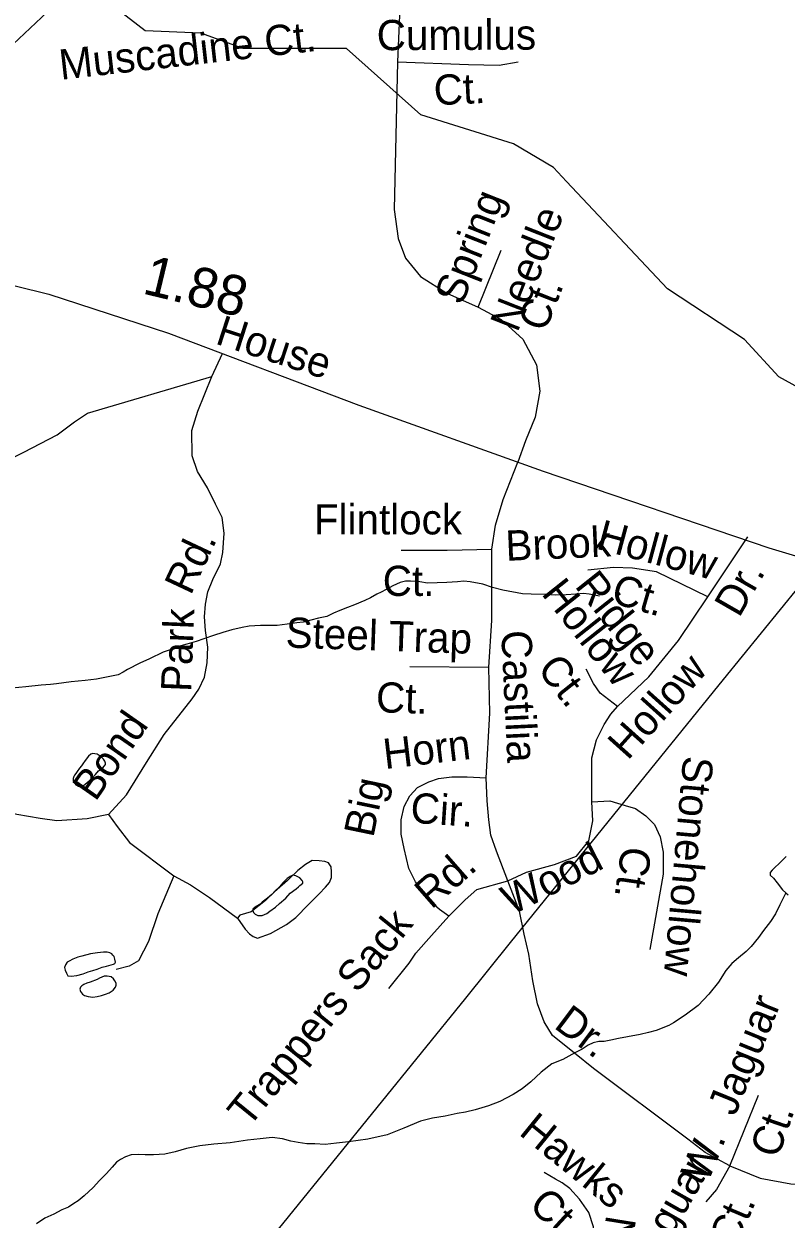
# Model space of a CAD drawing. Extents: x 2001466 to 2224147, y 644118 to 847247.
# Drawn here: x 2052324 to 2054721, y 738203 to 741960 of the extents above; entities that cross this region are included whole.
import ezdxf

# ---------------------------------------------------------------- set-up
doc = ezdxf.new("R2010")
doc.units = 0
for name, color, linetype in [('Exist Hydrographic Misc Water Feature', 7, 'Continuous'), ('Exist Road Non-System Type 51', 7, 'Continuous'), ('Exist Road Non-System Type 51 Label', 7, 'Continuous'), ('Exist Road Secondary Mileage Hundredths English Label', 7, 'Continuous'), ('Exist Road Secondary Type 51 Label', 7, 'Continuous'), ('Exist Road Secondary Type 51 Undivided 4 Lane Attributed', 7, 'Continuous'), ('Exist Utilities Electrical Transmission Line', 7, 'Continuous')]:
    doc.layers.add(name, color=color, linetype=linetype)

msp = doc.modelspace()

# ---------------------------------------------------------------- linework, layer by layer
at = {"layer": 'Exist Hydrographic Misc Water Feature'}
for points in [[(2054029.9, 741464.3), (2053989.1, 741507.7), (2053864, 741582.3), (2053572, 741673.7), (2053338, 741881.9), (2053013, 741881.9), (2052880.2, 741930.6), (2052705, 741937.5), (2052563.2, 742048.6), (2052397.1, 741996.2), (2052147.1, 741761.8), (2051997.2, 741695.9), (2051797.1, 741670.5), (2051539.1, 741570.8), (2051339.2, 741568.3), (2050898.1, 741436.2), (2050673.2, 741476.9), (2050498.1, 741693.8), (2050299.8, 741813.4)], [(2055094.2, 740598.5), (2054940.1, 740717.2), (2054698.2, 740850.1), (2054590.1, 740967.1), (2054348.1, 741126.3), (2054029.9, 741464.3)], [(2054133.6, 740160.8), (2054101.5, 740166.5), (2054083.6, 740168.8), (2054059.4, 740166.8), (2054029.7, 740164.4), (2053995.6, 740164.3), (2053965.5, 740166.4), (2053919.6, 740166.5), (2053891.9, 740168.3), (2053829.6, 740180.1), (2053797.4, 740188.2), (2053767.6, 740198), (2053727.6, 740206.1), (2053707.5, 740207.9), (2053687.7, 740205.7), (2053653.8, 740203.9), (2053593.5, 740201.7), (2053569.5, 740205.8), (2053539.6, 740207.5), (2053523.6, 740207.5), (2053507.6, 740203.4), (2053483.8, 740193.2), (2053463.5, 740181.3), (2053447.7, 740173.5), (2053434, 740167.5), (2053413.7, 740155.2), (2053395.9, 740147.3), (2053363.7, 740133.1), (2053341.9, 740125.1), (2053317.7, 740115.3), (2053297.6, 740107), (2053276.1, 740096.9), (2053250.1, 740091.2), (2053202.1, 740079), (2053181.8, 740076.7), (2053151.7, 740072.8), (2053120.1, 740068.7), (2053067.8, 740068.5), (2053032.1, 740066.6), (2053009.8, 740062.7), (2052977.8, 740054.6), (2052949.7, 740046.7), (2052919.9, 740036.6), (2052889.8, 740026.5), (2052866, 740018.4), (2052836.1, 740010.3), (2052810, 740002.1), (2052790.1, 739994.2), (2052762.1, 739984.2), (2052718.4, 739964.1), (2052688.4, 739950), (2052650.1, 739929.8), (2052636.2, 739921.8), (2052620.4, 739913.7), (2052584.1, 739905.7), (2052552.5, 739899.6), (2052516.6, 739895.7), (2052472.5, 739891.4), (2052426.4, 739885.4), (2052408.1, 739883.3), (2052378.6, 739881.3), (2052330.4, 739875.3), (2052286.3, 739871.4)], [(2052495.1, 739563.5), (2052501.2, 739563.8), (2052511.3, 739565.5), (2052517, 739569.5), (2052523.2, 739575.5), (2052537.1, 739588), (2052548.8, 739600), (2052558.8, 739611.8), (2052570.9, 739619.7), (2052576.9, 739627.8), (2052581, 739631.6), (2052580.8, 739635.7), (2052578.7, 739641.7), (2052574.6, 739648), (2052566.6, 739655.7), (2052560.5, 739659.9), (2052554.7, 739663.6), (2052546.5, 739665.6), (2052540.6, 739665.7), (2052534.9, 739663.8), (2052526.7, 739657.7), (2052516.6, 739643.8), (2052509, 739633.6), (2052505.1, 739627.7), (2052498.6, 739619.7), (2052491, 739609.6), (2052487.1, 739603.7), (2052482.6, 739597.8), (2052481.1, 739593.6), (2052478.9, 739587.5), (2052479.1, 739579.7), (2052481.1, 739575.8), (2052486.9, 739567.6), (2052495.1, 739563.5)], [(2054721.1, 739341.9), (2054708.8, 739330), (2054697.1, 739318), (2054687.3, 739309.8), (2054677, 739299.9), (2054671.1, 739291.9), (2054670.9, 739283.8), (2054681.1, 739273.8), (2054692.8, 739259.8), (2054709.2, 739237.8), (2054719.5, 739227.8)], [(2053103.7, 739223), (2053089.7, 739210.9), (2053073.5, 739198.7), (2053063.9, 739190.9), (2053051.4, 739182.6), (2053043.6, 739176.9), (2053043.8, 739172.8), (2053045.8, 739166.8), (2053051.6, 739160.7), (2053059.4, 739156.6), (2053073.5, 739156.9), (2053087.7, 739162.9), (2053097.5, 739170.8), (2053115.6, 739183), (2053127.5, 739195), (2053147.6, 739211), (2053161.7, 739227.1), (2053179.7, 739241), (2053187.5, 739247.2), (2053191.6, 739251), (2053201.3, 739258.8), (2053201.3, 739262.9), (2053199.4, 739267.3), (2053191.2, 739274.9), (2053187.3, 739277.2), (2053179.1, 739281.2), (2053173.6, 739282.9), (2053169.3, 739283.2), (2053161.3, 739279.1), (2053151.4, 739272.9), (2053145.3, 739266.9), (2053137.7, 739259.2), (2053127.5, 739246.9), (2053113.3, 739232.9), (2053103.7, 739223)], [(2054719.5, 739227.8), (2054701.2, 739190), (2054687.1, 739161.7), (2054671.3, 739137.7), (2054649.6, 739109.8), (2054633.6, 739087.9), (2054611.4, 739059.6), (2054595.6, 739043.7), (2054571.6, 739023.9), (2054549.9, 739005.7), (2054531.7, 738983.7), (2054507.9, 738947.5), (2054478.1, 738909.4), (2054444.1, 738873.6), (2054403.9, 738843.6), (2054366.2, 738819.3), (2054352, 738811.3), (2054312, 738795.1), (2054288.1, 738789), (2054262, 738783.2), (2054222, 738775.1), (2054193.9, 738770.8), (2054170.1, 738765.1), (2054148.2, 738761.1), (2054132, 738761.1), (2054114.4, 738756.9), (2054098.2, 738748.8), (2054079.9, 738737), (2054056.3, 738724.7), (2054018.4, 738704.5), (2053984.4, 738690.6), (2053950.1, 738664.6), (2053918.3, 738634.5), (2053890.5, 738612.4), (2053862.4, 738594.3), (2053820.5, 738572.3), (2053784.6, 738558.3), (2053742.6, 738546.4), (2053712.9, 738538.3), (2053686.6, 738534.2), (2053648.7, 738526.1), (2053608.7, 738520), (2053570.8, 738509.9), (2053518.7, 738487.9), (2053466.8, 738467.7), (2053405.1, 738453.6), (2053344.6, 738445.7), (2053306.9, 738441.3), (2053271, 738437.4), (2053239, 738439.4), (2053213.2, 738439.3), (2053186.9, 738443.3), (2053162.9, 738447.3), (2053137.1, 738455.2), (2053105.1, 738458.9), (2053067, 738454.9), (2053027.2, 738450.8), (2052973.1, 738442.8), (2052921, 738438.5), (2052877.1, 738432.6), (2052834.8, 738424.4), (2052799.2, 738414.4), (2052767.2, 738406.3), (2052731.3, 738404.4), (2052704.8, 738404.4), (2052685.2, 738406.1), (2052661.2, 738404.1), (2052643.1, 738398.3), (2052627.3, 738390.2), (2052614.8, 738381.9), (2052601.3, 738366.2), (2052583.5, 738346.2), (2052561.5, 738323.9), (2052541.6, 738301.8), (2052513.5, 738276), (2052495.1, 738259.8), (2052481.3, 738251.7), (2052463.7, 738239.8), (2052443.2, 738231.9), (2052417.6, 738218), (2052389.5, 738205.6), (2052363.6, 738187.6)], [(2054719.5, 739227.8), (2054727.5, 739222.1)], [(2052533.8, 739036), (2052506.1, 739029.6), (2052494, 739025.8), (2052478.1, 739019.7), (2052466, 739013.8), (2052459.8, 739009.9), (2052454.3, 739001.8), (2052452, 738993.6), (2052454.1, 738985.6), (2052458, 738975.7), (2052462.3, 738967.7), (2052472.1, 738965.8), (2052490.4, 738967.9), (2052510, 738973.9), (2052525.8, 738980), (2052540.2, 738983.9), (2052553.9, 738987.9), (2052569.9, 738994), (2052584.1, 738997.9), (2052598, 739001.9), (2052606, 739003.9), (2052610.1, 739005.8), (2052612, 739009.9), (2052609.9, 739020), (2052608.3, 739027.9), (2052603.8, 739031.9), (2052600.3, 739036.1), (2052594.1, 739039.8), (2052585.9, 739041.8), (2052574, 739042.1), (2052555.8, 739040), (2052533.8, 739036)], [(2052532.4, 738947.7), (2052521.9, 738944), (2052511.9, 738939.9), (2052506.1, 738935.9), (2052502, 738931.7), (2052500.2, 738925.8), (2052501.8, 738917.9), (2052508.2, 738910.1), (2052514.3, 738905.8), (2052526.4, 738902), (2052540.2, 738899.9), (2052554.5, 738901.8), (2052568.3, 738905.8), (2052580.2, 738910.1), (2052592.3, 738913.9), (2052604.2, 738921.8), (2052612.2, 738932), (2052614, 738938.2), (2052614.2, 738943.9), (2052609.9, 738951.8), (2052606, 738958.1), (2052598, 738964.2), (2052585.9, 738966), (2052576.3, 738965.8), (2052562.1, 738959.9), (2052554.1, 738955.8), (2052532.4, 738947.7)]]:
    msp.add_lwpolyline(points, dxfattribs=at)
at = {"layer": 'Exist Road Non-System Type 51'}
for p, q in [((2054474.8, 740158.8), (2054600.6, 740347.5)), ((2053537.8, 739940.1), (2053786.3, 739937.1)), ((2054543.7, 738370.3), (2054633.5, 738591.9))]:
    msp.add_line(p, q, dxfattribs=at)
for points in [[(2053589, 742264.3), (2053543.3, 742166.2), (2053519.9, 742089.8), (2053505, 741987.4), (2053498.6, 741840.2)], [(2053498.6, 741840.2), (2053487.9, 741376.5), (2053500.7, 741284.8), (2053524.2, 741222.9), (2053571.1, 741165.3), (2053654.2, 741113.7), (2053752.3, 741068.9)], [(2053498.6, 741840.2), (2053722.4, 741831.7), (2053818.3, 741829.6), (2053878, 741840.2)], [(2053752.3, 741068.9), (2053824.7, 741248.1)], [(2053752.3, 741068.9), (2053824.7, 741030.5), (2053892.9, 740968.6), (2053935.6, 740888), (2053946.2, 740804.8), (2053931.3, 740723.7), (2053901.5, 740649.1), (2053877.4, 740582)], [(2052589.9, 739474.5), (2052646.8, 739535.9), (2052709.7, 739637.8), (2052765, 739726.2), (2052853.4, 739838.5), (2052874.3, 739868.5), (2052892.3, 739905.9), (2052899.8, 739950.9), (2052902.8, 740000.3), (2052895.3, 740052.7), (2052892.3, 740096.2), (2052895.3, 740135.1), (2052902.8, 740174.1), (2052917.7, 740213), (2052941.7, 740262.4), (2052949.2, 740298.4), (2052953.7, 740358.3), (2052947.7, 740407.7), (2052926.7, 740450.3), (2052901.3, 740501.2), (2052869.8, 740552.1), (2052853.4, 740601.6), (2052851.9, 740681), (2052871.3, 740742.4), (2052914.7, 740851.7), (2052948.1, 740923.5)], [(2051947.4, 739861.9), (2051969.9, 739899.3), (2051974.4, 739971.8), (2051962.4, 740060.2), (2051939.9, 740136.6), (2051932.4, 740171.1), (2051986.3, 740226.5), (2052016.1, 740269.3), (2052070.5, 740282.9), (2052165.6, 740405.3), (2052238.1, 740486.9), (2052274.4, 740541.3), (2052288, 740595.6), (2052324.2, 740613.8), (2052428.4, 740668.2), (2052482.7, 740708.9), (2052523.5, 740736.1), (2052914.7, 740851.7)], [(2053795.2, 740308.6), (2053807.2, 740383.5), (2053831.2, 740464.4), (2053877.4, 740582)], [(2053509.9, 740305.6), (2053593.8, 740305.6), (2053654.9, 740305.6), (2053795.2, 740308.6)], [(2053786.3, 739937.1), (2053795.2, 740083.9), (2053795.2, 740206.7), (2053795.2, 740308.6)], [(2054474.8, 740158.8), (2054313.2, 740236.7), (2054238.3, 740248.7), (2054178.1, 740251.2), (2054097.6, 740242.7)], [(2054190.4, 739814.3), (2054289.2, 739907.1), (2054382, 740021), (2054474.8, 740158.8)], [(2053777.3, 739589.6), (2053789.2, 739793.3), (2053786.3, 739937.1)], [(2054190.4, 739814.3), (2054136.5, 739856.2), (2054115.6, 739886.2), (2054091.6, 739931.1)], [(2054109.6, 739514.7), (2054109.6, 739652.5), (2054124.6, 739709.4), (2054148.5, 739757.3), (2054169.5, 739790.3), (2054190.4, 739814.3)], [(2053660.5, 739155.2), (2053630.6, 739176.1), (2053606.6, 739197.1), (2053576.7, 739236.1), (2053555.7, 739263), (2053534.8, 739305), (2053519.8, 739367.9), (2053510.8, 739412.8), (2053510.8, 739457.8), (2053519.8, 739499.7), (2053537.8, 739532.7), (2053561.7, 739559.6), (2053597.6, 739577.6), (2053627.7, 739587.3), (2053669.5, 739592.6), (2053717.4, 739592.6), (2053777.3, 739589.6)], [(2053846.1, 739266), (2053810.2, 739358.9), (2053792.2, 739409.8), (2053786.3, 739457.8), (2053780.3, 739517.7), (2053777.3, 739589.6)], [(2052589.9, 739474.5), (2052523.4, 739460.8), (2052427.6, 739454.8), (2052375.2, 739462.2), (2052301.9, 739474.2), (2052224.1, 739493.7), (2052129.7, 739514.7), (2052075.9, 739520.7), (2052025, 739514.7), (2051987.5, 739502.7), (2051972.6, 739484.7), (2051936.6, 739426.3), (2051893.2, 739328.9), (2051857.3, 739285.5), (2051837.8, 739272), (2051800.4, 739258.5), (2051769, 739255.5)], [(2053846.1, 739266), (2053904.1, 739292.7), (2053992.8, 739316.9), (2054061.7, 739343.9), (2054100.6, 739391.8), (2054112.6, 739454.8), (2054109.6, 739514.7)], [(2054109.6, 739514.7), (2054166.5, 739517.7), (2054214.4, 739502.7)], [(2054214.4, 739502.7), (2054247.3, 739493.7), (2054280.2, 739469.7), (2054307.2, 739442.8), (2054325.1, 739403.8), (2054334.1, 739355.9), (2054334.1, 739287), (2054292.2, 739050.3)], [(2052589.9, 739474.5), (2052616.8, 739437.1), (2052655.8, 739386.2), (2052795, 739281.3)], [(2052995.6, 739148.9), (2053019.5, 739114.4), (2053033, 739099.4), (2053045, 739090.5), (2053058.4, 739086), (2053099.5, 739100), (2053150.1, 739128.9), (2053178.6, 739150.4), (2053219.4, 739191.5), (2053252.1, 739224.9), (2053272.5, 739246.4), (2053284.8, 739260.2), (2053291.1, 739276.1), (2053291.5, 739294.1), (2053289.8, 739310.1), (2053282.1, 739322.3), (2053270.2, 739326.5), (2053252.2, 739328.9), (2053230.2, 739329.3), (2053210, 739317.7), (2053185.6, 739298.2), (2053153, 739266.9), (2053112.2, 739231.7), (2053083.9, 739204.3), (2053039, 739168.4), (2053002.7, 739158), (2052995.6, 739148.9)], [(2052795, 739281.3), (2052745.6, 739162.4), (2052715.6, 739075.5)], [(2052795, 739281.3), (2052847.4, 739253.7), (2052907.3, 739213.3), (2052995.6, 739148.9)], [(2053660.5, 739155.2), (2053711.5, 739206.6), (2053747.8, 739238.3), (2053846.1, 739266)], [(2053912, 739035.3), (2053897, 739098.2), (2053882.1, 739170.2), (2053846.1, 739266)], [(2053471.4, 738927.8), (2053535.6, 739007.1), (2053556.3, 739038.6), (2053605.4, 739093.6), (2053660.5, 739155.2)], [(2052715.6, 739075.5), (2052684.2, 739014.1), (2052654.9, 738998.1), (2052614.1, 738986.8)], [(2054543.7, 738370.3), (2054465.9, 738412.2), (2054412, 738454.1), (2054115.6, 738675.8), (2054055.7, 738723.8), (2053985.8, 738780.2), (2053959.9, 738822.6), (2053938.9, 738879.6), (2053924, 738951.5), (2053912, 739035.3)], [(2054543.7, 738370.3), (2054501.8, 738295.4), (2054468.9, 738256.4)], [(2054543.7, 738370.3), (2054638.8, 738331.2), (2054735.8, 738313), (2054798.8, 738311.5), (2054875.8, 738316), (2055079.9, 738343.3)], [(2054067.7, 737914.9), (2054100.6, 738028.7), (2054121.6, 738100.6), (2054118.6, 738145.6), (2054115.6, 738178.5), (2054100.6, 738223.5), (2054070.7, 738265.4), (2054040.7, 738298.4), (2054016.8, 738316.3), (2053995.8, 738328.3), (2053959.9, 738349.3)]]:
    msp.add_lwpolyline(points, dxfattribs=at)
at = {"layer": 'Exist Road Secondary Type 51 Undivided 4 Lane Attributed'}
msp.add_lwpolyline([(2051766.5, 741267.2), (2051801.3, 741258.3), (2051973.6, 741215.8), (2052401.9, 741110), (2052778.5, 740987.6), (2053377.1, 740761.4), (2053956.4, 740553.6), (2054666.1, 740312.9), (2055074.8, 740190.5), (2055251.8, 740157.5), (2055631.6, 740152.7), (2056127.2, 740132.5), (2056357.4, 740118)], dxfattribs=at)
at = {"layer": 'Exist Utilities Electrical Transmission Line'}
msp.add_line((2053854.5, 739071.8), (2054197.3, 739495.3), dxfattribs=at)
for points in [[(2054197.3, 739495.3), (2054523.9, 739898.9), (2054822.8, 740265.6)], [(2053017, 738037.6), (2053713.4, 738897.4), (2053854.5, 739071.8)]]:
    msp.add_lwpolyline(points, dxfattribs=at)

# ---------------------------------------------------------------- texts
at = {"layer": 'Exist Road Non-System Type 51 Label'}
for s, rotation, p in [('Cumulus', 0.2103, (2053433.6, 741876.9)), ('Muscadine Ct.', 6.457, (2052440, 741783.7)), ('Ct.', 2.7027, (2053614.9, 741703.7)), ('Spring', 68.4803, (2053701.5, 741071.6)), ('Needle', 68.4803, (2053876, 740987)), ('Ct.', 68.4803, (2053962.9, 740987.5)), ('Hollow', 344.8694, (2054120.3, 740310.8)), ('Brook', 2.4379, (2053840.2, 740271.7)), ('Rd.', 64.809, (2052848.4, 740160.9)), ('Hollow', 308.4056, (2053949.1, 740168.1)), ('Ridge', 308.4056, (2054053.8, 740192.1)), ('Ct.', 343.8486, (2054166.1, 740141.5)), ('Dr.', 60.1243, (2054573, 740090.3)), ('Park', 87.7108, (2052849.6, 739858.6)), ('Steel Trap', 358.0411, (2053145.9, 739999.5)), ('Castilia', 272.7091, (2053824.8, 740051.7)), ('Ct.', 308.4056, (2053935, 739930.6)), ('Hollow', 48.096, (2054222.8, 739642.1)), ('Ct.', 358.0411, (2053429.9, 739796.2)), ('Bond', 55.1092, (2052548.8, 739512.3)), ('Horn', 6.712, (2053459.2, 739617)), ('Stonehollow', 264.8729, (2054398, 739660.7)), ('Big', 78.3158, (2053422.6, 739399.2)), ('Cir.', 356.1839, (2053537.5, 739448.7)), ('Wood', 27.1957, (2053857.9, 739155.9)), ('Rd.', 41.1985, (2053605.3, 739174.3)), ('Ct.', 261.8369, (2054204.2, 739377.7)), ('Trappers Sack', 50.9736, (2053031.1, 738487.1)), ('W.  Jaguar', 67.8731, (2054474.6, 738313.7)), ('Dr.', 323.0858, (2053987.1, 738805.8)), ('Hawks', 320.8939, (2053877.3, 738470.4)), ('Ct.', 71.0095, (2054695.2, 738390.3)), ('S.  Jaguar', 60.3048, (2054200.6, 737865.1)), ('Ct.', 317.2781, (2053907.7, 738240.4)), ('Ct.', 67.0207, (2054563.4, 738108.4)), ('Nest', 260.8267, (2054155.8, 738217.8))]:
    msp.add_text(s, height=95, rotation=rotation, dxfattribs=at).set_placement(p)
for s, p in [('Flintlock', (2053235.8, 740354.8)), ('Ct.', (2053452.4, 740161.4))]:
    msp.add_text(s, height=95, dxfattribs=at).set_placement(p)
at = {"layer": 'Exist Road Secondary Mileage Hundredths English Label'}
msp.add_text('1.88', height=125, rotation=346.458, dxfattribs=at).set_placement((2052693, 741113))
at = {"layer": 'Exist Road Secondary Type 51 Label'}
msp.add_text('House', height=95, rotation=342.0322, dxfattribs=at).set_placement((2052922.4, 740955.2))

doc.saveas('drawing.dxf')
